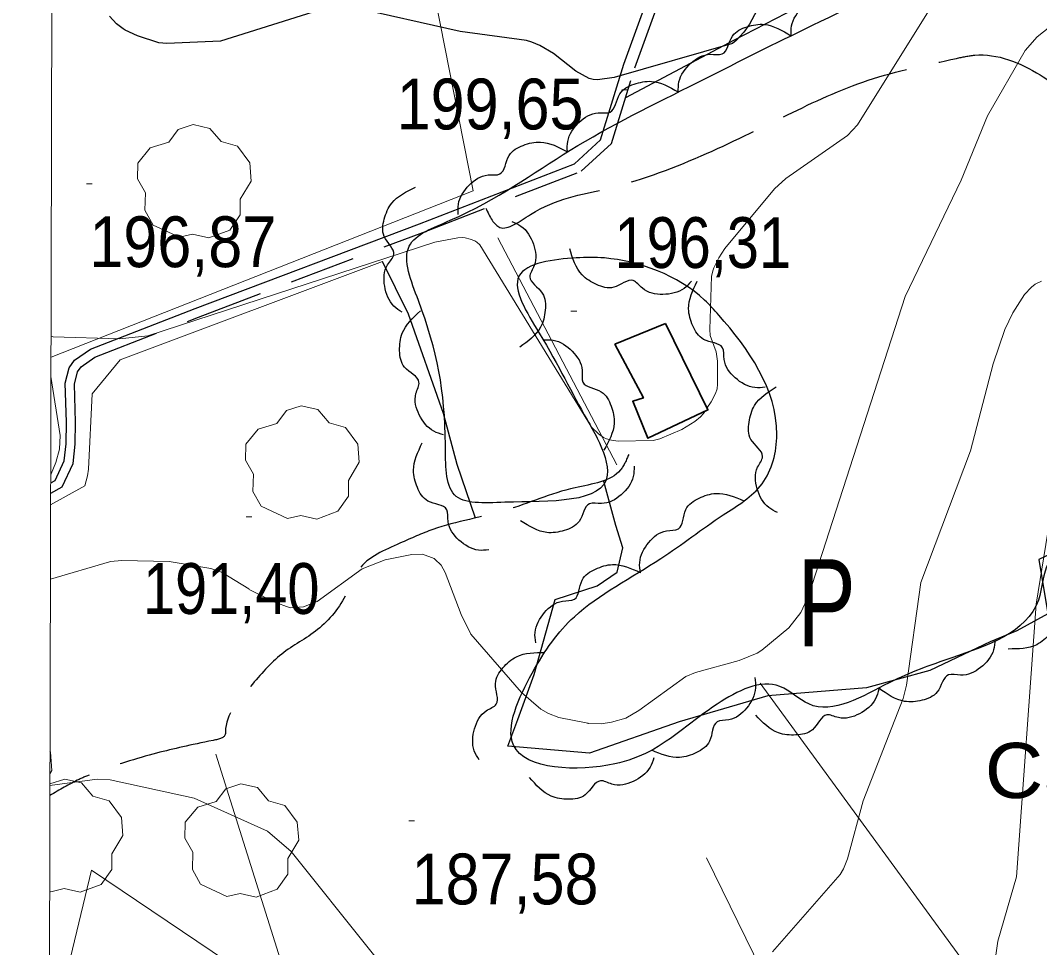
# Model space of a CAD drawing. Extents: x 480269 to 484877, y 4383588 to 4386804.
# Drawn here: x 480523.1 to 480698.8, y 4386076.1 to 4386235.9 of the extents above; entities that cross this region are included whole.
import ezdxf
from ezdxf.enums import TextEntityAlignment as Align

# ---------------------------------------------------------------- set-up
doc = ezdxf.new("R2010")
doc.units = 0
doc.header["$LTSCALE"] = 3.8
doc.linetypes.add('LONG_DASHED', pattern=[7.5, 6, -1.5])
doc.linetypes.add('MEDIUM_DASHED', pattern=[4.5, 3, -1.5])
for name, color, linetype, lineweight in [('1', 7, 'Continuous', 13), ('25', 7, 'LONG_DASHED', 25), ('27', 7, 'Continuous', 25), ('29', 7, 'Continuous', 13), ('38', 7, 'Continuous', 25), ('47', 7, 'Continuous', 35), ('51', 7, 'Continuous', 13), ('7', 7, 'Continuous', 13), ('8', 7, 'Continuous', 25), ('9', 7, 'Continuous', 13)]:
    doc.layers.add(name, color=color, linetype=linetype, lineweight=lineweight)
doc.layers.add('31', color=7, linetype='Continuous')
doc.layers.add('5', color=7, linetype='Continuous')

msp = doc.modelspace()

# ---------------------------------------------------------------- linework, layer by layer
at = {"layer": '1'}
msp.add_lwpolyline([(480529.1, 4386456.6), (484105.5, 4386448.1), (484100.5, 4384135.8), (480523.1, 4384144.4)], close=True, dxfattribs=at)
at = {"layer": '25'}
for points in [[(480661.84, 4386240.6), (480646.11, 4386232.46), (480627.41, 4386222.54)], [(480601.55, 4386150.1), (480598.38, 4386159.36), (480596.05, 4386168.12), (480589.99, 4386185.22), (480585.52, 4386194.31)], [(480703.15, 4386145.1), (480698.63, 4386142.99), (480700.19, 4386133.62), (480694.84, 4386130.68), (480690.27, 4386128.79), (480679.87, 4386123.83), (480668.91, 4386120.89), (480651.92, 4386119.51), (480636.64, 4386115.03), (480621.2, 4386109.61), (480607.13, 4386110.82), (480608.84, 4386115.4), (480611.66, 4386123.19), (480615.3, 4386136.06), (480622.5, 4386138.43), (480625.94, 4386140.79), (480626.94, 4386144.96), (480625.74, 4386148.83), (480623.64, 4386156.41)]]:
    msp.add_lwpolyline(points, dxfattribs=at)
at = {"layer": '27'}
for points in [[(480887.81, 4386154.72), (480878.05, 4386149.99), (480873.77, 4386155.41), (480869.04, 4386166.13), (480860.46, 4386171.15), (480843.73, 4386162.89), (480839.31, 4386159.22), (480819.12, 4386140.79), (480807.81, 4386130.94), (480800.01, 4386125.39), (480785.33, 4386120.77), (480780.45, 4386120.74), (480763.96, 4386130.76), (480745.7, 4386141.78), (480732.67, 4386149.8), (480730.18, 4386150.56), (480727.26, 4386151.09), (480715.95, 4386148.5), (480708.99, 4386146.53), (480700.34, 4386142.42), (480698.55, 4386135.98), (480683.66, 4386126.05), (480672.84, 4386121.73), (480658.97, 4386118.08), (480654.02, 4386121.1), (480643.21, 4386118.07), (480631.53, 4386109.92), (480625.55, 4386107.76), (480608.09, 4386110.99), (480611.31, 4386123.4), (480618.58, 4386133.12), (480633.47, 4386143.13), (480644.25, 4386150.65), (480650.94, 4386156.01), (480653.47, 4386164.49), (480643.47, 4386185.09), (480641.01, 4386187.67), (480623.75, 4386194.92), (480618.87, 4386194.94), (480609.03, 4386191.78), (480612.53, 4386181.97), (480620.79, 4386167.04), (480622.54, 4386163.85), (480624.26, 4386157.51), (480606.6, 4386152.83), (480597.91, 4386154.14), (480596.36, 4386162.71), (480591.7, 4386187.58), (480590.11, 4386196.93), (480597.18, 4386201.41), (480617.88, 4386213.51), (480639.8, 4386225.15), (480658.25, 4386234.35), (480679.72, 4386246.44), (480689.85, 4386254.73), (480702.93, 4386261.67), (480722.38, 4386272.94), (480743.44, 4386285.31), (480752.93, 4386291.89), (480766.3, 4386301.39), (480777.72, 4386305.76), (480783.94, 4386308.37), (480801.06, 4386317.09), (480812.92, 4386322.99), (480824.85, 4386328.18), (480842.2, 4386333.69), (480852.45, 4386336.13), (480861.39, 4386337.86), (480867.66, 4386339.06), (480857.47, 4386349.05), (480849.94, 4386357.97), (480841.22, 4386368.22), (480840.66, 4386373.79), (480862.53, 4386373.76), (480883.4, 4386368.7), (480894.74, 4386365.82)], [(480655.95, 4386233.11), (480656.02, 4386234.89), (480657.97, 4386238.14), (480661.27, 4386239.79), (480663.32, 4386239.9), (480665, 4386243.04), (480667.47, 4386244.71), (480670.45, 4386245.2), (480675.07, 4386243.38)], [(480636.5, 4386223.49), (480636.61, 4386225.27), (480638.66, 4386228.46), (480642.01, 4386230.01), (480644.06, 4386230.07), (480645.83, 4386233.16), (480648.35, 4386234.76), (480651.34, 4386235.16), (480655.9, 4386233.21)], [(480617.37, 4386213.24), (480617.44, 4386215.01), (480619.38, 4386218.27), (480622.68, 4386219.92), (480624.73, 4386220.04), (480626.4, 4386223.18), (480628.87, 4386224.86), (480631.85, 4386225.35), (480636.47, 4386223.54)], [(480598.58, 4386202.39), (480598.59, 4386204.17), (480600.45, 4386207.48), (480603.7, 4386209.22), (480605.75, 4386209.4), (480607.33, 4386212.58), (480609.75, 4386214.32), (480612.72, 4386214.9), (480617.39, 4386213.21)], [(480588.9, 4386185.57), (480587.47, 4386186.62), (480585.89, 4386190.07), (480586.39, 4386193.73), (480587.45, 4386195.49), (480585.81, 4386198.64), (480585.82, 4386201.62), (480587.1, 4386204.36), (480591.21, 4386207.14)], [(480607.8, 4386201.22), (480609.38, 4386200.42), (480611.53, 4386197.29), (480611.65, 4386193.6), (480610.91, 4386191.69), (480613.06, 4386188.86), (480613.55, 4386185.92), (480612.76, 4386183), (480609.18, 4386179.56)], [(480638.75, 4386190.93), (480637.49, 4386189.68), (480633.84, 4386188.65), (480630.3, 4386189.7), (480628.72, 4386191.02), (480625.36, 4386189.88), (480622.41, 4386190.35), (480619.9, 4386192.03), (480617.78, 4386196.52)], [(480651.47, 4386172.65), (480649.7, 4386172.58), (480646.3, 4386174.28), (480644.4, 4386177.44), (480644.12, 4386179.47), (480640.86, 4386180.9), (480639, 4386183.23), (480638.28, 4386186.17), (480639.74, 4386190.91)], [(480596.03, 4386164.46), (480594.36, 4386165.06), (480591.86, 4386167.91), (480591.28, 4386171.56), (480591.8, 4386173.54), (480589.32, 4386176.09), (480588.47, 4386178.95), (480588.91, 4386181.95), (480592.05, 4386185.79)], [(480613.18, 4386180.8), (480614.95, 4386180.76), (480618.23, 4386178.84), (480619.92, 4386175.56), (480620.06, 4386173.51), (480623.21, 4386171.87), (480624.91, 4386169.42), (480625.44, 4386166.44), (480623.67, 4386161.81)], [(480653.61, 4386151.05), (480652.08, 4386151.93), (480650.1, 4386155.17), (480650.17, 4386158.86), (480651.02, 4386160.73), (480649.02, 4386163.67), (480648.69, 4386166.64), (480649.64, 4386169.51), (480653.39, 4386172.75)], [(480603.83, 4386144.63), (480602.06, 4386144.58), (480598.69, 4386146.33), (480596.83, 4386149.52), (480596.59, 4386151.56), (480593.35, 4386153.03), (480591.52, 4386155.39), (480590.85, 4386158.34), (480592.37, 4386163.06)], [(480628.88, 4386159.05), (480628.73, 4386157.28), (480626.63, 4386154.12), (480623.26, 4386152.62), (480621.21, 4386152.59), (480619.39, 4386149.54), (480616.84, 4386147.98), (480613.84, 4386147.62), (480609.32, 4386149.65)], [(480629.98, 4386140.67), (480629.84, 4386142.44), (480631.4, 4386145.89), (480634.48, 4386147.92), (480636.51, 4386148.27), (480637.8, 4386151.58), (480640.07, 4386153.53), (480642.97, 4386154.37), (480647.77, 4386153.1)], [(480704.72, 4386146.04), (480705.55, 4386144.48), (480705.5, 4386140.68), (480703.48, 4386137.6), (480701.77, 4386136.46), (480701.9, 4386132.91), (480700.6, 4386130.22), (480698.27, 4386128.3), (480693.37, 4386127.55)], [(480611.92, 4386128.63), (480611.81, 4386130.4), (480613.43, 4386133.83), (480616.55, 4386135.8), (480618.58, 4386136.12), (480619.93, 4386139.41), (480622.23, 4386141.32), (480625.15, 4386142.11), (480629.92, 4386140.75)], [(480691.08, 4386129.16), (480690.85, 4386127.4), (480688.59, 4386124.35), (480685.14, 4386123.03), (480683.09, 4386123.11), (480681.12, 4386120.15), (480678.5, 4386118.73), (480675.48, 4386118.53), (480671.07, 4386120.79)], [(480602.17, 4386108.46), (480601.33, 4386110.03), (480601.38, 4386113.82), (480603.4, 4386116.91), (480605.11, 4386118.05), (480604.98, 4386121.6), (480606.27, 4386124.29), (480608.6, 4386126.22), (480613.51, 4386126.97)], [(480649.66, 4386122.63), (480649.81, 4386120.86), (480648.27, 4386117.39), (480645.19, 4386115.35), (480643.17, 4386114.99), (480641.89, 4386111.67), (480639.63, 4386109.71), (480636.73, 4386108.86), (480631.93, 4386110.11)], [(480671.06, 4386120.66), (480670.5, 4386118.98), (480667.71, 4386116.4), (480664.08, 4386115.74), (480662.08, 4386116.2), (480659.6, 4386113.65), (480656.76, 4386112.74), (480653.76, 4386113.1), (480649.83, 4386116.14)], [(480632.28, 4386108.82), (480631.63, 4386107.17), (480628.71, 4386104.75), (480625.05, 4386104.28), (480623.08, 4386104.85), (480620.46, 4386102.44), (480617.57, 4386101.68), (480614.6, 4386102.2), (480610.84, 4386105.44)]]:
    msp.add_spline(points, degree=3, dxfattribs=at)
at = {"layer": '29'}
msp.add_line((480528.37, 4386085.72), (480528.14, 4386085.83), dxfattribs=at)
for points in [[(480550.5, 4386198.48), (480545.96, 4386200.6), (480544.55, 4386203.14), (480544.65, 4386206.12), (480543.28, 4386208.53), (480543.32, 4386211.28), (480545.48, 4386213.88), (480548.67, 4386214.88), (480550.32, 4386217.07), (480552.89, 4386217.9), (480555.75, 4386217.25), (480557.7, 4386214.98), (480560.51, 4386214.16), (480562.64, 4386211.31), (480562.88, 4386208.18), (480561, 4386205.03), (480561, 4386202.35), (480559.18, 4386199.74), (480555.56, 4386198.4), (480552.79, 4386199.03)], [(480569.13, 4386150.03), (480564.59, 4386152.15), (480563.18, 4386154.69), (480563.28, 4386157.67), (480561.91, 4386160.08), (480561.95, 4386162.83), (480564.11, 4386165.43), (480567.3, 4386166.43), (480568.95, 4386168.62), (480571.52, 4386169.45), (480574.38, 4386168.8), (480576.33, 4386166.53), (480579.14, 4386165.71), (480581.27, 4386162.86), (480581.51, 4386159.73), (480579.63, 4386156.58), (480579.63, 4386153.9), (480577.81, 4386151.29), (480574.19, 4386149.95), (480571.42, 4386150.58)], [(480558.69, 4386084.9), (480554.15, 4386087.02), (480552.74, 4386089.56), (480552.84, 4386092.54), (480551.47, 4386094.95), (480551.51, 4386097.7), (480553.67, 4386100.3), (480556.86, 4386101.3), (480558.51, 4386103.49), (480561.08, 4386104.32), (480563.94, 4386103.67), (480565.89, 4386101.4), (480568.7, 4386100.58), (480570.83, 4386097.73), (480571.07, 4386094.6), (480569.19, 4386091.45), (480569.19, 4386088.77), (480567.37, 4386086.16), (480563.75, 4386084.82), (480560.98, 4386085.45)]]:
    msp.add_lwpolyline(points, close=True, dxfattribs=at)
for points in [[(480528.2, 4386109.89), (480528.3, 4386109.76), (480528.54, 4386106.63), (480528.19, 4386106.04)], [(480528.19, 4386104.3), (480528.19, 4386104.31), (480530.76, 4386105.14), (480533.62, 4386104.49), (480535.57, 4386102.22), (480538.38, 4386101.4), (480540.51, 4386098.55), (480540.75, 4386095.42), (480538.87, 4386092.27), (480538.87, 4386089.59), (480537.05, 4386086.98), (480533.43, 4386085.64), (480530.66, 4386086.27), (480528.37, 4386085.72)]]:
    msp.add_lwpolyline(points, dxfattribs=at)
at = {"layer": '38', "linetype": 'MEDIUM_DASHED'}
for points in [[(480624.97, 4386214.63), (480628.99, 4386227.68), (480639.5, 4386256.56), (480650.09, 4386284.3), (480663.06, 4386316.55), (480675.39, 4386348.43), (480684.88, 4386372.84), (480687.29, 4386379.37), (480687.29, 4386380.23), (480672.94, 4386411.47)], [(480528.32, 4386154.39), (480530.32, 4386155.47), (480532.2, 4386159.53), (480532.55, 4386162.83), (480532.6, 4386166.62), (480532.43, 4386173.17), (480532.97, 4386175.3), (480533.56, 4386176.16), (480535.94, 4386177.83), (480553.82, 4386184.75), (480592.48, 4386199.34), (480619.74, 4386209.88), (480624.97, 4386214.63)]]:
    msp.add_lwpolyline(points, dxfattribs=at)
at = {"layer": '38'}
for points in [[(480623.09, 4386215.27), (480627.11, 4386228.31), (480637.64, 4386257.26), (480648.24, 4386285.03), (480661.21, 4386317.28), (480673.54, 4386349.15), (480683.02, 4386373.55), (480685.3, 4386379.72), (480685.3, 4386379.79), (480671.13, 4386410.64)], [(480528.32, 4386156.19), (480529.1, 4386156.61), (480530.65, 4386159.96), (480530.97, 4386162.92), (480531.02, 4386166.61), (480530.84, 4386173.35), (480531.51, 4386175.97), (480532.43, 4386177.29), (480535.19, 4386179.23), (480553.25, 4386186.22), (480591.91, 4386200.81), (480618.61, 4386211.13), (480623.09, 4386215.27)]]:
    msp.add_lwpolyline(points, dxfattribs=at)
at = {"layer": '38', "linetype": 'LONG_DASHED'}
for points in [[(480603.31, 4386203.53), (480605.73, 4386200.19), (480611.01, 4386202.43), (480623.94, 4386206.8), (480640.42, 4386212.5), (480655.32, 4386219.58), (480669.21, 4386225.54), (480684.45, 4386229.31), (480687.58, 4386229.86), (480698.87, 4386226.45), (480705.86, 4386220.65), (480710.59, 4386215.25), (480726.92, 4386200.45), (480738.83, 4386190.16), (480751.13, 4386179.2), (480764.94, 4386166.04), (480780.52, 4386146.78), (480795.13, 4386128.55), (480805.43, 4386117.96)], [(480627.95, 4386161.07), (480626.54, 4386158.41), (480618.71, 4386155.34), (480606.81, 4386151.48), (480594.21, 4386148.15), (480588.52, 4386145.78), (480581.42, 4386141.25), (480579.35, 4386137.18), (480574.31, 4386130.89), (480568.14, 4386126.69), (480562.75, 4386121.11), (480558.45, 4386113.27), (480558.44, 4386112.97), (480556.34, 4386111.81), (480546.58, 4386109.61), (480535.76, 4386106.16), (480533.23, 4386105.1), (480528.18, 4386102.29)]]:
    msp.add_spline(points, degree=3, dxfattribs=at)
at = {"layer": '47'}
msp.add_lwpolyline([(480634.27, 4386183.61), (480625.56, 4386180.05), (480630.49, 4386170.82), (480628.65, 4386170.23), (480631.26, 4386163.87), (480641.59, 4386168.74)], close=True, dxfattribs=at)
at = {"layer": '51'}
for p, q in [((480605.39, 4386198.38), (480625.91, 4386159.29)), ((480690.38, 4386067.3), (480650.59, 4386121.66)), ((480654.75, 4386064.28), (480641.33, 4386091.6))]:
    msp.add_line(p, q, dxfattribs=at)
for points in [[(480528.38, 4386177.81), (480601.15, 4386206.48), (480575.82, 4386334.98)], [(480528.31, 4386152.41), (480534.19, 4386155.64), (480534.67, 4386157.37), (480534.85, 4386158.51), (480535.47, 4386171.54), (480540.27, 4386177.4), (480585.52, 4386194.31)], [(480528.32, 4386157.67), (480528.4, 4386157.74), (480529.23, 4386159.67), (480529.84, 4386162), (480529.96, 4386164.36), (480528.37, 4386174.49)], [(480573.37, 4386053.36), (480567.57, 4386075.07), (480556.81, 4386109.44)], [(480562.58, 4385941.61), (480558.8, 4386073.68), (480535.37, 4386089.45), (480528.07, 4386059.14)]]:
    msp.add_lwpolyline(points, dxfattribs=at)
at = {"layer": '7'}
for p, q in [((480626.75, 4386223.91), (480627.75, 4386223.91)), ((480534.49, 4386207.71), (480535.49, 4386207.71)), ((480617.99, 4386185.76), (480618.99, 4386185.76)), ((480562.02, 4386150.31), (480563.02, 4386150.31)), ((480590.03, 4386097.93), (480591.03, 4386097.93))]:
    msp.add_line(p, q, dxfattribs=at)
at = {"layer": '8'}
for points in [[(480652.62, 4386242.46), (480648.76, 4386235.22), (480647.78, 4386233.81), (480646.49, 4386232.38), (480645.85, 4386231.89), (480625.44, 4386226.04), (480622.58, 4386225.62), (480621.85, 4386225.69), (480621.15, 4386225.85), (480618.85, 4386227.1)], [(480576.46, 4386238.21), (480557.57, 4386232.3), (480548.33, 4386231.88), (480546.94, 4386231.99), (480543.3, 4386233.18), (480541.17, 4386234.18), (480540.8, 4386234.4), (480539.69, 4386235.24), (480538.48, 4386236.56)], [(480618.85, 4386227.1), (480614.99, 4386230.16), (480612.65, 4386231.51), (480611.23, 4386232.1), (480610.34, 4386232.38), (480598.91, 4386233.96), (480579.99, 4386238.21)]]:
    msp.add_lwpolyline(points, dxfattribs=at)
at = {"layer": '9'}
for points in [[(480641.44, 4386169.05), (480642.17, 4386170.11), (480642.93, 4386171.59), (480643.19, 4386172.4), (480643.28, 4386173.19), (480643.25, 4386177.17), (480643.04, 4386178.73), (480642.01, 4386181.55), (480641.91, 4386182.6), (480642.21, 4386191.81), (480642.48, 4386192.88), (480642.61, 4386193.21), (480643.48, 4386194.96), (480644.54, 4386196.53), (480653.09, 4386206.81), (480655.04, 4386208.61), (480665.65, 4386216.03), (480667.38, 4386217.87), (480681.34, 4386240.24), (480693.63, 4386252.96), (480695.88, 4386254.54)], [(480528.28, 4386139.56), (480538.48, 4386142.57), (480538.66, 4386142.61), (480540.56, 4386142.8), (480548.74, 4386142.63), (480555.94, 4386141.42), (480557.77, 4386140.77), (480562.45, 4386137.91), (480562.54, 4386137.82), (480566.8, 4386135.68), (480569.61, 4386134.63), (480571.89, 4386134.8), (480574.25, 4386135.73), (480582.02, 4386141.36), (480585.99, 4386142.92), (480590.58, 4386143.86), (480592.43, 4386143.88), (480594.42, 4386143.14), (480594.55, 4386143.05), (480595.62, 4386142.01), (480596.29, 4386140.74), (480599.05, 4386133.48), (480600.73, 4386130.1), (480609.49, 4386120.07), (480612.8, 4386117.17), (480614.14, 4386116.44), (480615.9, 4386115.73), (480620.93, 4386114.75), (480620.97, 4386114.73), (480620.99, 4386114.72), (480621.02, 4386114.73), (480623.2, 4386114.69), (480625, 4386114.95), (480627.45, 4386115.65), (480629.68, 4386116.98), (480637.79, 4386122.82), (480639.47, 4386123.49), (480646.98, 4386125.57), (480650.07, 4386126.82), (480650.92, 4386127.37), (480655.57, 4386131.2), (480657.6, 4386133.84), (480658.92, 4386136.73), (480675.6, 4386188.29), (480685.24, 4386208.32), (480689.81, 4386219.44), (480696.28, 4386230.65), (480698.35, 4386233.04), (480700.55, 4386234.74)], [(480528.39, 4386181.45), (480528.76, 4386181.32), (480540.16, 4386181.01), (480545.09, 4386181.49), (480594.53, 4386197.62), (480598.47, 4386198.42), (480599.28, 4386198.43), (480599.74, 4386198.38), (480600.62, 4386198.19), (480601.41, 4386197.88), (480601.77, 4386197.67), (480602.26, 4386197.21), (480621.52, 4386165.78), (480622.74, 4386164.63), (480623.6, 4386164.02), (480624.13, 4386163.77), (480625, 4386163.51), (480626.14, 4386163.37), (480632.18, 4386163.46), (480633.33, 4386163.75), (480637.09, 4386165.37), (480639.37, 4386166.77), (480640.3, 4386167.57), (480640.81, 4386168.14), (480641.05, 4386168.48)], [(480699.11, 4386190.92), (480697.99, 4386190.39), (480697.35, 4386189.89)], [(480697.35, 4386189.89), (480696.17, 4386188.61), (480694.17, 4386185.47), (480692.78, 4386182.62), (480690.76, 4386176.71), (480686.84, 4386161.72), (480678.29, 4386139.02), (480675.85, 4386121.3), (480675.25, 4386119.02), (480668.33, 4386101.4), (480665.67, 4386091.4), (480664.94, 4386089.7), (480664.39, 4386088.7), (480652.75, 4386075.4)], [(480706.43, 4386157.26), (480705.96, 4386157.74), (480705.83, 4386157.84), (480705.69, 4386157.91), (480705.15, 4386158.07), (480704.56, 4386158.05), (480704.23, 4386157.98), (480703.6, 4386157.75), (480702.94, 4386157.28), (480702.58, 4386156.89), (480701.91, 4386155.94), (480701.15, 4386153.71), (480698.2, 4386135.26), (480694.76, 4386088.31), (480691.58, 4386077.22), (480690.51, 4386070.06)], [(480596.76, 4386058.91), (480569.78, 4386092.67), (480565.68, 4386096.16), (480553.05, 4386101.85), (480538.58, 4386105.02), (480536.32, 4386105.15), (480528.19, 4386104.03)]]:
    msp.add_lwpolyline(points, dxfattribs=at)

# ---------------------------------------------------------------- texts
at = {"layer": '31', "width": 0.75}
msp.add_text('P', height=15, dxfattribs=at).set_placement((480662.05, 4386128.02), align=Align.CENTER)
at = {"layer": '5', "width": 1.1}
msp.add_text('Cas Coronell', height=9.5, dxfattribs=at).set_placement((480770.09, 4386101.88), align=Align.RIGHT)
at = {"layer": '7'}
for s, width, p in [('199,65', 0.9, (480587.95, 4386217.07)), ('196,87', 0.9, (480534.99, 4386193.34)), ('196,31', 0.85, (480625.5, 4386193.2)), ('191,40', 0.85, (480544.23, 4386133.6)), ('187,58', 0.9, (480590.53, 4386083.56))]:
    msp.add_text(s, height=8.75, dxfattribs=dict(at, width=width)).set_placement(p)

doc.saveas('drawing.dxf')
